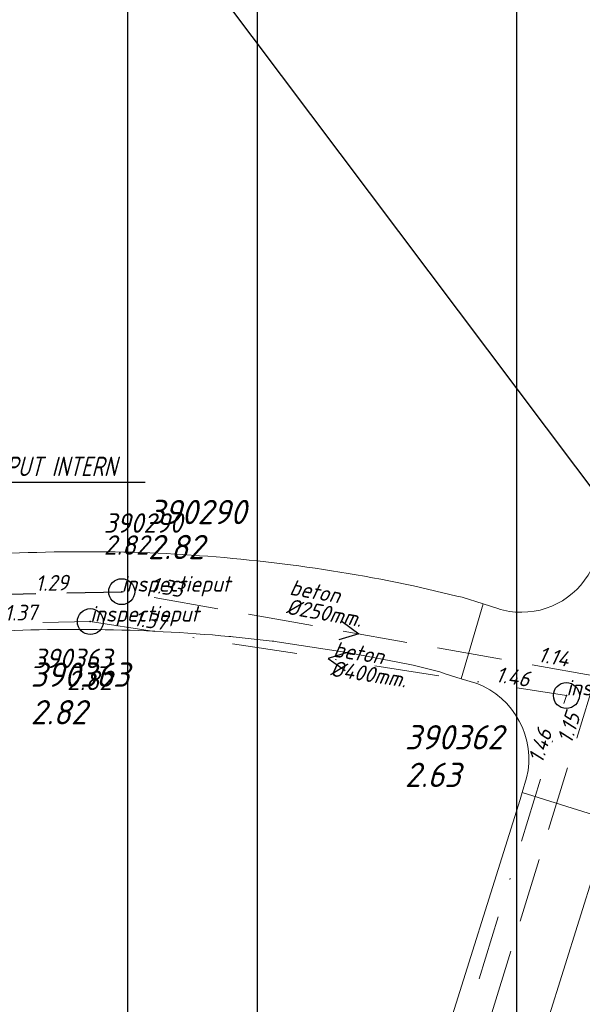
# Model space of a CAD drawing. Extents: x 148869 to 161638, y 453607 to 469810.
# Tile 355 of 656: x 155719 to 155763, y 461904 to 461980. Entities that reach past the tile are written whole.
import ezdxf
from ezdxf.enums import TextEntityAlignment as Align

# ---------------------------------------------------------------- set-up
doc = ezdxf.new("R2010")
doc.units = 0
doc.header["$PDMODE"] = 32
doc.header["$PDSIZE"] = 2
doc.linetypes.add('RI-HWA', pattern=[7.4, 5, -2.4])
doc.linetypes.add('RI-VWA', pattern=[11, 5, -3, 0, -3])
doc.layers.get('0').update_dxf_attribs({"linetype": 'CONTINUOUS'})
doc.layers.get('DEFPOINTS').update_dxf_attribs({"linetype": 'CONTINUOUS'})
for name, color, linetype in [('2022 hatch', 10, 'CONTINUOUS'), ('2024', 160, 'CONTINUOUS'), ('2024 hatch', 160, 'CONTINUOUS'), ('B-OI-AANPIJLING-niet meenemen', 252, 'CONTINUOUS'), ('B-OI-RI-BIJZONDERDERHEDEN-T18-niet meenemen', 252, 'CONTINUOUS'), ('B-OI-RI-BOB-T18-niet meenemen', 252, 'CONTINUOUS'), ('B-OI-RI-HWA-PUTDEKSELHOOGTE-T25-niet meenemen', 252, 'CONTINUOUS'), ('B-OI-RI-HWA-PUTNUMMER-T25-niet meenemen', 252, 'CONTINUOUS'), ('B-OI-RI-HWA_TRANSPORTLEIDING-G-niet meenemen', 252, 'RI-HWA'), ('B-OI-RI-VWA_PUTDEKSELHOOGTE-T25-niet meenemen', 252, 'CONTINUOUS'), ('gs dwa', 252, 'CONTINUOUS'), ('gs rwa', 252, 'CONTINUOUS')]:
    doc.layers.add(name, color=color, linetype=linetype)
for name, color, linetype, lineweight in [('B-OI-RI-HWA-BOB-T18', 150, 'CONTINUOUS', 18), ('B-OI-RI-HWA-MATERIAAL-T18', 150, 'CONTINUOUS', 18), ('B-OI-RI-HWA-PUTDEKSELHOOGTE-T25', 150, 'CONTINUOUS', 25), ('B-OI-RI-HWA-PUTNUMMER-T25', 150, 'CONTINUOUS', 25), ('B-OI-RI-HWA_DIAMETER-T18', 150, 'CONTINUOUS', 18), ('B-OI-RI-HWA_RIOOLPUT-S', 150, 'CONTINUOUS', 25), ('B-OI-RI-HWA_TRANSPORTLEIDING-G', 150, 'RI-HWA', 18), ('B-OI-RI-STROOMRICHTING-S', 252, 'CONTINUOUS', 25), ('B-OI-RI-VWA-BOB-T18', 34, 'CONTINUOUS', 18), ('B-OI-RI-VWA-DIAMETER-T18', 34, 'CONTINUOUS', 18), ('B-OI-RI-VWA-MATERIAAL-T18', 34, 'CONTINUOUS', 18), ('B-OI-RI-VWA_PUTDEKSELHOOGTE-T25', 34, 'CONTINUOUS', 25), ('B-OI-RI-VWA_PUTNUMMER-T25', 34, 'CONTINUOUS', 25), ('B-OI-RI-VWA_RIOOLPUT-S', 34, 'CONTINUOUS', 25), ('B-OI-RI-VWA_TRANSPORTLEIDING-G', 34, 'RI-VWA', 18), ('B-OI-RI-VWA_TRANSPORTLEIDING-G-niet meenemen', 252, 'RI-VWA', 18), ('B-RO-VH-VERHARDING_ASFALT-GV', 251, 'CONTINUOUS', 18)]:
    doc.layers.add(name, color=color, linetype=linetype, lineweight=lineweight)
doc.styles.add('iso15', font='ISO.shx', dxfattribs={"oblique": 15})
doc.styles.add('NLCS-ISO-M500-T18_CURSIEF', font='NLCS-ISO.ttf', dxfattribs={"oblique": 15, "height": 0.9})
doc.styles.add('NLCS-ISO-M750-T25_CURSIEF', font='NLCS-ISO.ttf', dxfattribs={"oblique": 15, "height": 1.875})
doc.styles.add('NLCS-ISO-M750_CURSIEF', font='NLCS-ISO.ttf', dxfattribs={"oblique": 15})

# ---------------------------------------------------------------- blocks, each defined once
blk = doc.blocks.new('ACMAP_ANN_TEMPLATE_vwa-diam')
at = {"color": 0, "linetype": 'ByBlock', "style": 'NLCS-ISO-M500-T18_CURSIEF', "oblique": 15}
blk.add_attdef('vwa-diam', (0.3, -1.3), '', height=1.2, dxfattribs=at)
blk = doc.blocks.new('ACMAP_ANN_TEMPLATE_vwa-materiaal')
at = {"color": 0, "linetype": 'ByBlock', "style": 'NLCS-ISO-M500-T18_CURSIEF', "oblique": 15}
blk.add_attdef('vwa-mat', (0.3, 0.2), '', height=1.2, dxfattribs=at)
blk = doc.blocks.new('ACMAP_ANN_TEMPLATE_vwa-nap-l')
at = {"color": 0, "linetype": 'ByBlock', "style": 'NLCS-ISO-M500-T18_CURSIEF', "oblique": 15}
blk.add_attdef('vwa-nap-l', (3.3, 0.2), '', height=1.2, dxfattribs=at)
blk = doc.blocks.new('ACMAP_ANN_TEMPLATE_vwa-nap-r')
at = {"color": 0, "linetype": 'ByBlock', "style": 'NLCS-ISO-M500-T18_CURSIEF', "oblique": 15}
blk.add_attdef('vwa-nap-r', (-5.6, 0.2), '', height=1.2, dxfattribs=at)
blk = doc.blocks.new('ACMAP_ANN_TEMPLATE_hwa-diam')
at = {"color": 0, "linetype": 'ByBlock', "style": 'NLCS-ISO-M500-T18_CURSIEF', "oblique": 15}
blk.add_attdef('hwa-diam', (-3.7, -1.3), '', height=1.2, dxfattribs=at)
blk = doc.blocks.new('ACMAP_ANN_TEMPLATE_hwa-materiaal')
at = {"color": 0, "linetype": 'ByBlock', "style": 'NLCS-ISO-M500-T18_CURSIEF', "oblique": 15}
blk.add_attdef('hwa-mat', (-3.7, 0.2), '', height=1.2, dxfattribs=at)
blk = doc.blocks.new('ACMAP_ANN_TEMPLATE_hwa-nap-l')
at = {"color": 0, "linetype": 'ByBlock', "style": 'NLCS-ISO-M500-T18_CURSIEF', "oblique": 15}
blk.add_attdef('hwa-nap-l', (3.3, 0.2), '', height=1.2, dxfattribs=at)
blk = doc.blocks.new('ACMAP_ANN_TEMPLATE_hwa-nap-r')
at = {"color": 0, "linetype": 'ByBlock', "style": 'NLCS-ISO-M500-T18_CURSIEF', "oblique": 15}
blk.add_attdef('hwa-nap-r', (-5.6, 0.2), '', height=1.2, dxfattribs=at)
blk = doc.blocks.new('ACMAP_ANN_TEMPLATE_hwa-puth')
at = {"color": 0, "linetype": 'ByBlock', "style": 'NLCS-ISO-M750-T25_CURSIEF', "oblique": 15}
blk.add_attdef('hwa-puth', (-9, -6.8), '', height=1.875, dxfattribs=at)
blk = doc.blocks.new('ACMAP_ANN_TEMPLATE_hwa-putnr')
at = {"color": 0, "linetype": 'ByBlock', "style": 'NLCS-ISO-M750-T25_CURSIEF', "oblique": 15}
blk.add_attdef('hwa-putnr', (-9, -4.1), '', height=1.875, dxfattribs=at)
blk = doc.blocks.new('ACMAP_ANN_TEMPLATE_type knoop')
at = {"layer": 'DEFPOINTS', "style": 'NLCS-ISO-M500-T18_CURSIEF', "oblique": 15}
blk.add_attdef('type_knoop', (0, 0), '', height=1.2, dxfattribs=at)
blk = doc.blocks.new('ACMAP_ANN_TEMPLATE_vwa-puth')
at = {"color": 0, "linetype": 'ByBlock', "style": 'NLCS-ISO-M750-T25_CURSIEF', "oblique": 15}
blk.add_attdef('vwa-puth', (-3, 5), '', height=1.875, dxfattribs=at)
blk = doc.blocks.new('ACMAP_ANN_TEMPLATE_vwa-putnr')
at = {"color": 0, "linetype": 'ByBlock', "style": 'NLCS-ISO-M750-T25_CURSIEF', "oblique": 15}
blk.add_attdef('vaw-putnr', (-3, 7.9), '', height=1.875, dxfattribs=at)
blk = doc.blocks.new('ACMAP_ANN_TEMPLATE_nap-r')
at = {"color": 0, "linetype": 'ByBlock', "style": 'iso15', "oblique": 15}
blk.add_attdef('nap-r', text='', height=1.2, dxfattribs=at).set_placement((-4.1, 0.2), align=Align.RIGHT)
blk = doc.blocks.new('ACMAP_ANN_TEMPLATE_puth-dwa')
at = {"color": 0, "linetype": 'ByBlock', "style": 'iso15', "oblique": 15}
blk.add_attdef('puth-dwa', text='', height=1.5, dxfattribs=at).set_placement((2.7, 1), align=Align.RIGHT)
blk = doc.blocks.new('ACMAP_ANN_TEMPLATE_putnr-dwa')
at = {"color": 0, "linetype": 'ByBlock', "style": 'iso15', "oblique": 15}
blk.add_attdef('putnr-dwa', text='', height=1.5, dxfattribs=at).set_placement((2.7, 2.7), align=Align.RIGHT)
blk = doc.blocks.new('ACMAP_ANN_TEMPLATE_puth-rwa')
at = {"color": 0, "linetype": 'ByBlock', "style": 'iso15', "oblique": 15}
blk.add_attdef('puth-rwa', (-2.7, -4.4), '', height=1.5, dxfattribs=at)
blk = doc.blocks.new('ACMAP_ANN_TEMPLATE_putnr-rwa')
at = {"color": 0, "linetype": 'ByBlock', "style": 'iso15', "oblique": 15}
blk.add_attdef('putnr-rwa', (-2.7, -2.7), '', height=1.5, dxfattribs=at)

msp = doc.modelspace()

# ---------------------------------------------------------------- hatches: boundary and pattern name
at = {"layer": '2022 hatch'}
h = msp.add_hatch(dxfattribs=at)
h.set_pattern_fill('ANSI31', color=256, scale=19.992, angle=45)
h.set_pattern_definition([(90, (0, 0), (-19.992, 0), [])])
h.paths.add_polyline_path([(155957.388, 462199.724), (155824.598, 462339.47), (155809.402, 462364.77), (155712.061, 462492.349), (155741.324, 462534.936), (155724.447, 462653.497), (155647.562, 462844.836), (155571.032, 462835.784), (155539.498, 462940.928), (155214.406, 462860.043), (154975.035, 462800.215), (154771.747, 462639.509), (154795.059, 462617.836), (154687.68, 462525.32), (154739.275, 462359.608), (154777.217, 462294.152), (154815.258, 462238.263), (154900.318, 462169.47), (154928.549, 462144.027), (154992.389, 461993.67), (155064.085, 461959.845), (155069.754, 461944.783), (155080.623, 461929.02), (155099.543, 461841.435), (155124.54, 461788.653), (155176.213, 461747.526), (155253.101, 461670.144), (155301.179, 461625.416), (155386.96, 461536.3), (155426.743, 461562.755), (155670.404, 461472.539), (155778.97, 461514.91), (155823.821, 461578.908), (155914.942, 461739.532), (155884.36, 461781.396), (155900.671, 461812.327), (155940.194, 461941.246), (155946.895, 461971.718), (155993.497, 462030.178), (155993.118, 462149.221)])
at = {"layer": '2024 hatch'}
h = msp.add_hatch(dxfattribs=at)
h.set_pattern_fill('ANSI31', color=256, scale=29.988, angle=45)
h.set_pattern_definition([(90, (0, 0), (-29.988, 0), [])])
h.paths.add_polyline_path([(154831.694, 462220.786), (155444.64, 461906.596), (155731.699, 461985.627), (155857.303, 461818.438), (156014.781, 461601.834), (156060.402, 461536.419), (156081.902, 461465.462), (156157.242, 461082.374), (155797.145, 460855.732), (155567.09, 461168.914), (155534.07, 461230.342), (155509.317, 461273.713), (155475.227, 461315.96), (155413.292, 461389.046)])

# ---------------------------------------------------------------- linework, layer by layer
at = {"layer": '2024', "flags": 128}
msp.add_lwpolyline([(154831.694, 462220.786), (155444.64, 461906.596), (155731.699, 461985.627), (155857.303, 461818.438), (156014.781, 461601.834), (156060.402, 461536.419), (156081.902, 461465.462), (156157.242, 461082.374), (155797.145, 460855.732), (155567.09, 461168.914), (155534.07, 461230.342), (155509.317, 461273.713), (155475.227, 461315.96), (155413.292, 461389.046)], close=True, dxfattribs=at)
at = {"layer": 'B-OI-AANPIJLING-niet meenemen', "flags": 128}
msp.add_lwpolyline([(155700.8, 461934.8), (155702.163, 461936.143), (155701.528, 461936.57), (155700.8, 461934.8), (155701.633, 461936.499), (155701.739, 461936.428), (155700.8, 461934.8), (155701.951, 461936.286), (155702.057, 461936.215), (155700.8, 461934.8), (155706.884, 461943.861), (155729.025, 461943.861)], dxfattribs=at)
at = {"layer": 'B-OI-RI-HWA_RIOOLPUT-S', "color": 251}
msp.add_point((155727.22, 461935.41), dxfattribs=at)
at = {"layer": 'B-OI-RI-HWA_TRANSPORTLEIDING-G', "color": 251}
for q in [(155727.22, 461935.41), (155743.43, 461863.03)]:
    msp.add_line((155763.78, 461928.9), q, dxfattribs=at)
at = {"layer": 'B-OI-RI-HWA_TRANSPORTLEIDING-G-niet meenemen'}
msp.add_line((155700.8, 461934.8), (155727.22, 461935.41), dxfattribs=at)
at = {"layer": 'B-OI-RI-STROOMRICHTING-S', "color": 251}
for points in [[(155744.205, 461933.12), (155745.495, 461932.16), (155743.955, 461931.7)], [(155744.675, 461930.74), (155743.145, 461930.25), (155744.455, 461929.32)]]:
    msp.add_lwpolyline(points, dxfattribs=at)
at = {"layer": 'B-OI-RI-VWA_RIOOLPUT-S'}
for p in [(155724.8, 461933.1), (155761.5, 461927.4)]:
    msp.add_point(p, dxfattribs=at)
at = {"layer": 'B-OI-RI-VWA_TRANSPORTLEIDING-G', "color": 251}
for p in [(155724.8, 461933.1), (155735.2, 461841.9)]:
    msp.add_line(p, (155761.5, 461927.4), dxfattribs=at)
at = {"layer": 'B-OI-RI-VWA_TRANSPORTLEIDING-G-niet meenemen'}
msp.add_line((155698.94, 461932.58), (155724.8, 461933.1), dxfattribs=at)
at = {"layer": 'B-RO-VH-VERHARDING_ASFALT-GV'}
for points in [[(155729.382, 461938.403, 0.04042), (155708.007, 461937.471)], [(155749.706, 461935.869, 0.041823), (155729.382, 461938.403)], [(155763.778, 461937.982, -0.324163), (155758.056, 461933.823)], [(155758.056, 461933.823, -0.078294), (155756.204, 461934.104)], [(155715.136, 461932.226, -0.038715), (155735.49, 461931.96)], [(155754.543, 461928.347, -0.376831), (155758.438, 461921.041)]]:
    msp.add_lwpolyline(points, format="xyb", dxfattribs=at)
at = {"layer": 'B-RO-VH-VERHARDING_ASFALT-GV', "flags": 128}
for points in [[(155758.438, 461921.041), (155758.1, 461919.925), (155764.903, 461917.78), (155769.81, 461933.481), (155770.179, 461934.68), (155770.884, 461936.984), (155764.166, 461939.096)], [(155735.49, 461931.96), (155735.642, 461931.946), (155735.794, 461931.932), (155735.806, 461931.931), (155735.818, 461931.93), (155738.815, 461931.601), (155738.944, 461931.581), (155739.197, 461931.543), (155744.745, 461930.7), (155749.293, 461929.812), (155749.558, 461929.76), (155749.694, 461929.733), (155751.743, 461929.238), (155752.15, 461929.064), (155753.387, 461928.694), (155755.08, 461934.464), (155753.464, 461934.981), (155753.067, 461935.074), (155749.706, 461935.869)], [(155756.204, 461934.104), (155755.08, 461934.464), (155753.387, 461928.694), (155754.531, 461928.351), (155754.543, 461928.347)]]:
    msp.add_lwpolyline(points, dxfattribs=at)
msp.add_lwpolyline([(155723.929, 461810.894), (155721.657, 461803.497), (155719.123, 461802.208), (155715.165, 461789.295), (155713.598, 461784.288), (155722.177, 461781.585), (155728.386, 461801.374), (155729.441, 461804.712), (155729.741, 461805.661), (155730.293, 461807.408), (155749.422, 461868.345), (155750.42, 461871.506), (155764.903, 461917.78), (155758.1, 461919.925), (155757.938, 461919.39), (155745.245, 461878.962), (155736.222, 461850.232), (155734.076, 461843.365)], close=True, dxfattribs=at)
at = {"layer": 'gs dwa'}
msp.add_point((155724.8, 461933.1), dxfattribs=at)
msp.add_point((155724.8, 461933.1), dxfattribs=at)
at = {"layer": 'gs rwa'}
msp.add_point((155727.22, 461935.41), dxfattribs=at)

# ---------------------------------------------------------------- block references
at = {"layer": 'B-OI-RI-BOB-T18-niet meenemen'}
ref = msp.add_blockref('ACMAP_ANN_TEMPLATE_nap-r', (155727.22, 461935.41), dxfattribs=dict(at, rotation=1.322642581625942))
ref.add_attrib('nap-r', '1.29', dxfattribs={"layer": '0', "color": 0, "linetype": 'ByBlock', "height": 1.2, "rotation": 1.32264, "style": 'NLCS-ISO-M750_CURSIEF', "oblique": 15}).set_placement((155723.116, 461935.515), align=Align.RIGHT)
ref = msp.add_blockref('ACMAP_ANN_TEMPLATE_nap-r', (155724.8, 461933.1), dxfattribs=dict(at, rotation=1.151964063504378))
ref.add_attrib('nap-r', '1.37', dxfattribs={"layer": '0', "color": 0, "linetype": 'ByBlock', "height": 1.2, "rotation": 1.15196, "style": 'NLCS-ISO-M750_CURSIEF', "oblique": 15}).set_placement((155720.697, 461933.218), align=Align.RIGHT)
at = {"layer": 'B-OI-RI-HWA-BOB-T18', "color": 251}
for name, p, rotation, values in [('ACMAP_ANN_TEMPLATE_hwa-nap-r', (155734.828, 461934.218), 349.903536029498, {'hwa-nap-r': '1.33'}), ('ACMAP_ANN_TEMPLATE_hwa-nap-l', (155755.983, 461930.396), 349.903536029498, {'hwa-nap-l': '1.14'}), ('ACMAP_ANN_TEMPLATE_hwa-nap-r', (155763.78, 461928.9), 72.4058916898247, {'hwa-nap-r': '1.15'})]:
    msp.add_blockref(name, p, dxfattribs=dict(at, rotation=rotation)).add_auto_attribs(values)
at = {"layer": 'B-OI-RI-HWA-MATERIAAL-T18', "color": 251, "rotation": 349.903536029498}
msp.add_blockref('ACMAP_ANN_TEMPLATE_hwa-materiaal', (155743.71, 461934.341), dxfattribs=at).add_auto_attribs({'hwa-mat': 'beton'})
at = {"layer": 'B-OI-RI-HWA-PUTDEKSELHOOGTE-T25', "color": 251}
msp.add_blockref('ACMAP_ANN_TEMPLATE_hwa-puth', (155738.248, 461944.715), dxfattribs=at).add_auto_attribs({'hwa-puth': '2.82'})
at = {"layer": 'B-OI-RI-HWA-PUTDEKSELHOOGTE-T25-niet meenemen'}
ref = msp.add_blockref('ACMAP_ANN_TEMPLATE_puth-rwa', (155728.542, 461942.657), dxfattribs=at)
ref.add_attrib('puth-rwa', '2.82', (155725.842, 461938.257), dxfattribs={"layer": '0', "color": 0, "linetype": 'ByBlock', "height": 1.5, "style": 'NLCS-ISO-M750_CURSIEF', "oblique": 15})
at = {"layer": 'B-OI-RI-HWA-PUTNUMMER-T25', "color": 251}
msp.add_blockref('ACMAP_ANN_TEMPLATE_hwa-putnr', (155738.248, 461944.715), dxfattribs=at).add_auto_attribs({'hwa-putnr': '390290'})
at = {"layer": 'B-OI-RI-HWA-PUTNUMMER-T25-niet meenemen'}
ref = msp.add_blockref('ACMAP_ANN_TEMPLATE_putnr-rwa', (155728.542, 461942.657), dxfattribs=at)
ref.add_attrib('putnr-rwa', '390290', (155725.842, 461939.957), dxfattribs={"layer": '0', "color": 0, "linetype": 'ByBlock', "height": 1.5, "style": 'NLCS-ISO-M750_CURSIEF', "oblique": 15})
at = {"layer": 'B-OI-RI-HWA_DIAMETER-T18', "color": 251, "rotation": 349.903536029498}
msp.add_blockref('ACMAP_ANN_TEMPLATE_hwa-diam', (155743.71, 461934.341), dxfattribs=at).add_auto_attribs({'hwa-diam': '%%c250mm.'})
at = {"layer": 'B-OI-RI-VWA-BOB-T18', "color": 251}
for name, p, rotation, values in [('ACMAP_ANN_TEMPLATE_vwa-nap-l', (155724.8, 461933.1), 351.1717353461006, {'vwa-nap-l': '1.37'}), ('ACMAP_ANN_TEMPLATE_vwa-nap-r', (155761.5, 461927.4), 351.1717353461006, {'vwa-nap-r': '1.46'}), ('ACMAP_ANN_TEMPLATE_vwa-nap-r', (155761.5, 461927.4), 72.90198014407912, {'vwa-nap-r': '1.46'})]:
    msp.add_blockref(name, p, dxfattribs=dict(at, rotation=rotation)).add_auto_attribs(values)
at = {"layer": 'B-OI-RI-VWA-DIAMETER-T18', "color": 251, "rotation": 351.1717353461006}
msp.add_blockref('ACMAP_ANN_TEMPLATE_vwa-diam', (155743.15, 461930.25), dxfattribs=at).add_auto_attribs({'vwa-diam': '%%c400mm.'})
at = {"layer": 'B-OI-RI-VWA-MATERIAAL-T18', "color": 251, "rotation": 351.1717353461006}
msp.add_blockref('ACMAP_ANN_TEMPLATE_vwa-materiaal', (155743.15, 461930.25), dxfattribs=at).add_auto_attribs({'vwa-mat': 'beton'})
at = {"layer": 'B-OI-RI-VWA_PUTDEKSELHOOGTE-T25', "color": 251}
for p, values in [((155723.197, 461920.173), {'vwa-puth': '2.82'}), ((155752.044, 461915.343), {'vwa-puth': '2.63'})]:
    msp.add_blockref('ACMAP_ANN_TEMPLATE_vwa-puth', p, dxfattribs=at).add_auto_attribs(values)
at = {"layer": 'B-OI-RI-VWA_PUTDEKSELHOOGTE-T25-niet meenemen'}
ref = msp.add_blockref('ACMAP_ANN_TEMPLATE_putnr-dwa', (155723.758, 461926.814), dxfattribs=at)
ref.add_attrib('putnr-dwa', '390363', dxfattribs={"layer": '0', "color": 0, "linetype": 'ByBlock', "height": 1.5, "style": 'NLCS-ISO-M750_CURSIEF', "oblique": 15}).set_placement((155726.458, 461929.514), align=Align.RIGHT)
ref = msp.add_blockref('ACMAP_ANN_TEMPLATE_puth-dwa', (155723.758, 461926.814), dxfattribs=at)
ref.add_attrib('puth-dwa', '2.82', dxfattribs={"layer": '0', "color": 0, "linetype": 'ByBlock', "height": 1.5, "style": 'NLCS-ISO-M750_CURSIEF', "oblique": 15}).set_placement((155726.458, 461927.814), align=Align.RIGHT)
at = {"layer": 'B-OI-RI-VWA_PUTNUMMER-T25', "color": 251}
for p, values in [((155723.197, 461920.173), {'vaw-putnr': '390363'}), ((155752.044, 461915.343), {'vaw-putnr': '390362'})]:
    msp.add_blockref('ACMAP_ANN_TEMPLATE_vwa-putnr', p, dxfattribs=at).add_auto_attribs(values)
at = {"layer": 'DEFPOINTS'}
for p in [(155727.22, 461935.41), (155724.8, 461933.1), (155761.5, 461927.4)]:
    msp.add_blockref('ACMAP_ANN_TEMPLATE_type knoop', p, dxfattribs=at).add_auto_attribs({'type_knoop': 'inspectieput'})

# ---------------------------------------------------------------- texts
at = {"layer": 'B-OI-RI-BIJZONDERDERHEDEN-T18-niet meenemen', "style": 'NLCS-ISO-M750_CURSIEF', "oblique": 15, "width": 0.8}
msp.add_text('OVERSTORTPUT INTERN', height=1.5, dxfattribs=at).set_placement((155709.838, 461944.323))

doc.saveas('drawing.dxf')
